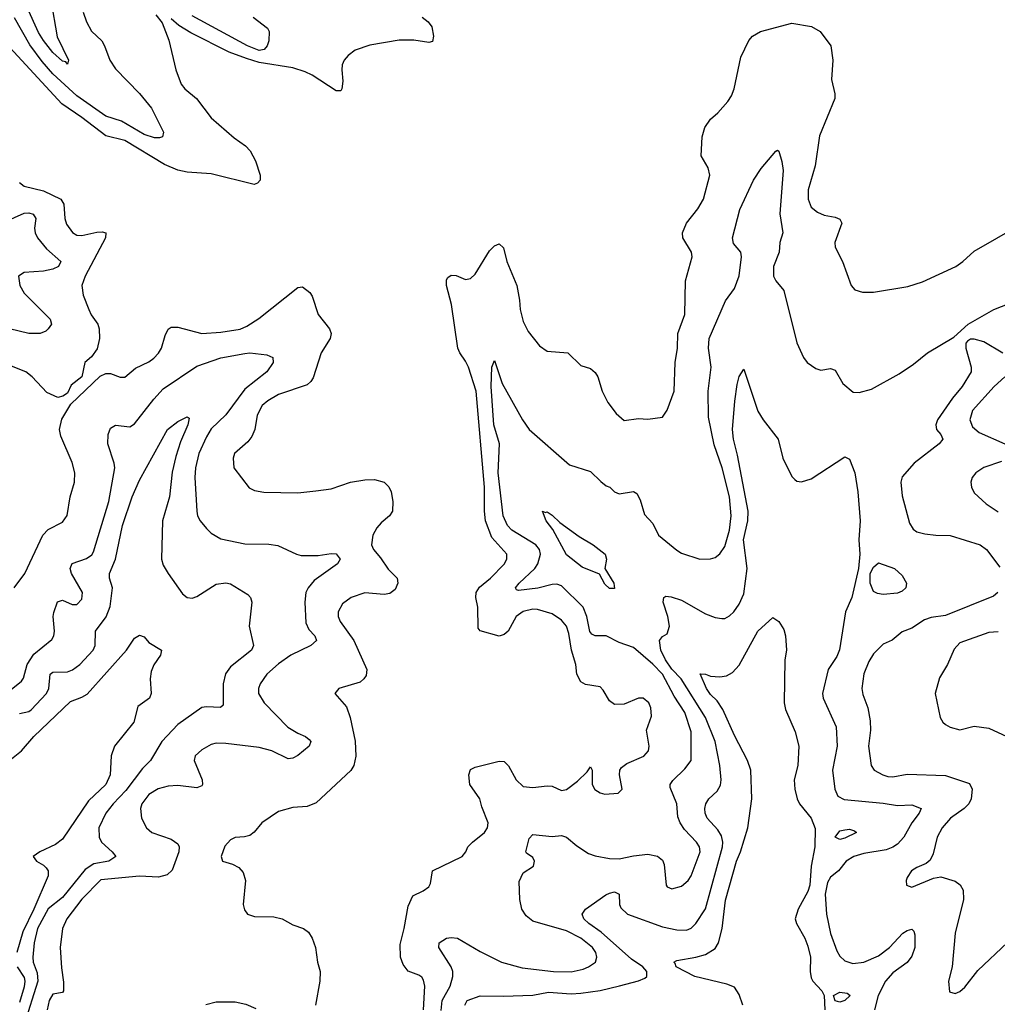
# Model space of a CAD drawing. Header units: inches. Extents: x 1552611 to 1694776, y 811966 to 917215.
# Tile 321 of 549: x 1614531 to 1618606, y 904214 to 908319. Entities that reach past the tile are written whole.
import ezdxf

# ---------------------------------------------------------------- set-up
doc = ezdxf.new("R2010")
doc.units = ezdxf.units.IN
doc.header["$MEASUREMENT"] = 0
doc.layers.add('B6910', color=7, linetype='Continuous')

msp = doc.modelspace()

# ---------------------------------------------------------------- linework, layer by layer
at = {"layer": 'B6910', "color": 5}
for points, elevation in [([(1614661.3, 908401.3), (1614687.3, 908247.3), (1614735.2, 908150), (1614730, 908132.7), (1614723.1, 908143.1), (1614710, 908145.2), (1614670, 908181.7), (1614630, 908232.2), (1614610, 908265.2), (1614563, 908370)], 940), ([(1615099.3, 908339.3), (1615125.5, 908305.5), (1615153.4, 908233.4), (1615182.7, 908110), (1615204.6, 908050), (1615220.3, 908030), (1615268.9, 907990), (1615329.1, 907910), (1615425.8, 907825.8), (1615473.1, 907793.1), (1615492.2, 907772.2), (1615513.7, 907730), (1615533.8, 907670), (1615533.4, 907650), (1615522.9, 907637.1), (1615508.6, 907631.4), (1615330, 907675.6), (1615230, 907682.9), (1615190, 907691.6), (1615135.4, 907715.4), (1614970, 907815.1), (1614890, 907834.2), (1614790, 907911.5), (1614707.5, 907967.5), (1614490, 908203.2)], 980), ([(1614795.4, 908350), (1614809.5, 908309.5), (1614830.8, 908270.8), (1614873.4, 908230), (1614885.2, 908210), (1614907.3, 908150), (1614930, 908114.6), (1615030.9, 908010.9), (1615080.9, 907950), (1615130.4, 907850), (1615126.8, 907830), (1615114.4, 907825.6), (1615093.4, 907826.6), (1615050, 907839.6), (1614955.2, 907895.2), (1614890, 907916.7), (1614770, 908001.9), (1614670, 908093.6), (1614624.6, 908144.6), (1614573.9, 908213.9), (1614510, 908326.4)], 960), ([(1616208.9, 908330), (1616234.3, 908310), (1616248.5, 908288.5), (1616256.5, 908250), (1616251.6, 908228.4), (1616236.9, 908223.1), (1616173.9, 908233.9), (1616112.9, 908232.9), (1615990, 908212.9), (1615930, 908191.6), (1615901, 908170), (1615883.4, 908150), (1615875, 908130), (1615873.3, 908110), (1615878.1, 908061.9), (1615874.3, 908030), (1615870, 908022.7), (1615850, 908021.9), (1615750, 908087.5), (1615721.5, 908101.5), (1615670, 908117.4), (1615530, 908140.1), (1615477.2, 908157.2), (1615404.1, 908184.1), (1615244.3, 908264.3), (1615194.3, 908294.3), (1615162.7, 908322.7)], 980), ([(1615504.1, 908330), (1615563.6, 908283.6), (1615570.7, 908270), (1615569.7, 908230), (1615563.4, 908210), (1615550, 908194.3), (1615530, 908191), (1615480.2, 908210), (1615250, 908334.6)], 960), ([(1616214.8, 904190), (1616219.4, 904290), (1616214.7, 904314.7), (1616207.2, 904327.2), (1616195.1, 904335.1), (1616150, 904351.5), (1616130, 904379.7), (1616118.8, 904410), (1616116.5, 904463.5), (1616133.6, 904530), (1616150, 904622.8), (1616170, 904665.5), (1616213.4, 904686.6), (1616236.3, 904703.7), (1616242.9, 904717.1), (1616251.8, 904770), (1616375.6, 904830), (1616391.2, 904850), (1616399.7, 904870), (1616418, 904890), (1616468.4, 904930), (1616480.4, 904950), (1616484.4, 904970), (1616456.8, 905036.8), (1616448.6, 905070), (1616407.5, 905130), (1616403.5, 905170), (1616410, 905192.7), (1616430, 905202.6), (1616530, 905227.8), (1616550, 905225.7), (1616568.4, 905208.4), (1616600.6, 905150), (1616630, 905122.2), (1616670, 905118), (1616730, 905125.2), (1616750, 905122.6), (1616790, 905105.2), (1616810, 905109.3), (1616856.4, 905143.6), (1616896.4, 905183.6), (1616910, 905204), (1616917, 905190), (1616916.8, 905130), (1616928.7, 905108.7), (1616950, 905095.2), (1616970, 905090.2), (1617026.2, 905093.8), (1617042, 905110), (1617030.8, 905170), (1617032.3, 905190), (1617039.1, 905200.9), (1617062.4, 905217.6), (1617132.4, 905247.6), (1617152, 905270), (1617154.8, 905290), (1617143.6, 905356.4), (1617164.5, 905415.5), (1617162.4, 905450), (1617154, 905470), (1617130, 905489.6), (1617110, 905489.6), (1617050, 905464.5), (1617010, 905463.7), (1616990, 905479.3), (1616963.6, 905523.6), (1616950, 905537.7), (1616890, 905546.9), (1616870, 905558.6), (1616853.6, 905590), (1616848.9, 905630), (1616831.1, 905690), (1616820, 905760), (1616810, 905789.7), (1616790, 905815.5), (1616750, 905841.6), (1616690, 905859.8), (1616670, 905860.6), (1616630, 905851.8), (1616600.2, 905830), (1616567.3, 905770), (1616550, 905755.4), (1616530, 905748.5), (1616451.1, 905771.1), (1616442.3, 905782.3), (1616440.1, 905870), (1616431.8, 905910), (1616433.5, 905930), (1616447.6, 905952.4), (1616493.6, 905990), (1616550, 906048.3), (1616561.7, 906070), (1616561, 906090), (1616499.7, 906159.7), (1616473.3, 906230), (1616468.7, 906270), (1616468.4, 906370), (1616433.5, 906770), (1616401.9, 906870), (1616390, 906895.5), (1616365.3, 906930), (1616357.7, 906950), (1616331.7, 907131.7), (1616309.8, 907210), (1616310, 907234.8), (1616315.6, 907244.4), (1616330, 907253.1), (1616350, 907252.8), (1616390, 907236.2), (1616410, 907239.2), (1616430, 907258), (1616490, 907355.3), (1616510, 907376.5), (1616530, 907383.7), (1616547.8, 907367.8), (1616561.4, 907310), (1616603.5, 907210), (1616614.7, 907150), (1616616.9, 907110), (1616630, 907061), (1616650, 907018.8), (1616698.4, 906958.4), (1616730, 906937.4), (1616816.3, 906930), (1616870, 906877), (1616910, 906864.4), (1616930, 906848.4), (1616941.5, 906830), (1616958.8, 906770), (1616982.8, 906722.8), (1617016.7, 906676.7), (1617050, 906647.7), (1617110, 906656.3), (1617150, 906653), (1617210, 906662), (1617230, 906690.7), (1617259.4, 906770), (1617263.2, 906890), (1617273.2, 906950), (1617274.7, 907010), (1617303.4, 907090), (1617306.8, 907230), (1617333.7, 907330), (1617331.1, 907350), (1617294.5, 907410), (1617293.6, 907430), (1617310.7, 907470), (1617357.8, 907530), (1617381.2, 907570), (1617408.1, 907670), (1617401.2, 907701.2), (1617371.7, 907751.7), (1617376.2, 907830), (1617386.6, 907870), (1617410, 907903.6), (1617441.6, 907930), (1617482.7, 907977.3), (1617498, 908002), (1617508.6, 908030), (1617536.8, 908163.2), (1617570, 908232.7), (1617585.6, 908250), (1617619.3, 908270), (1617750, 908304.9), (1617831.3, 908290), (1617867.3, 908270), (1617912.2, 908210), (1617920.4, 908150), (1617914.6, 908070), (1617928.8, 908010), (1617928.9, 907990), (1617865, 907835), (1617846.8, 907710), (1617818, 907610), (1617818, 907570), (1617830, 907537.1), (1617855.8, 907515.8), (1617883.9, 907503.9), (1617930, 907496.1), (1617950, 907487.7), (1617957.7, 907470), (1617928.9, 907390), (1617930.3, 907370), (1617961.1, 907310), (1617997, 907210), (1618012.4, 907192.4), (1618043.4, 907183.4), (1618090, 907182.7), (1618233.4, 907206.6), (1618294.1, 907225.9), (1618432.8, 907290), (1618462, 907310), (1618510, 907354), (1618698.3, 907461.7)], 980), ([(1616287.8, 904187.8), (1616291.5, 904230), (1616325, 904290), (1616336.7, 904330), (1616336.7, 904350), (1616329.9, 904370), (1616277.9, 904450), (1616279.3, 904470), (1616310, 904489.3), (1616330, 904492.7), (1616356.3, 904490), (1616450, 904434.3), (1616539.5, 904390), (1616626.2, 904366.2), (1616756, 904350), (1616830.3, 904349.7), (1616879.5, 904360.5), (1616902, 904370), (1616930.7, 904390), (1616937.3, 904410), (1616932.1, 904430), (1616918.4, 904450), (1616870.5, 904490), (1616810, 904519.5), (1616670, 904560.2), (1616642.1, 904582.1), (1616624.5, 904610), (1616616.1, 904650), (1616613.6, 904726.4), (1616630, 904761.6), (1616672.4, 904790), (1616676.9, 904810), (1616670, 904826), (1616643.6, 904843.6), (1616640.9, 904850), (1616655.3, 904904.7), (1616670, 904922), (1616750, 904912.7), (1616790, 904916.9), (1616810, 904910.2), (1616854.1, 904874.1), (1616902.7, 904842.7), (1616930, 904832.5), (1616990, 904821.1), (1617030, 904819.8), (1617090, 904833.4), (1617150, 904839.2), (1617190, 904831.5), (1617210, 904814.4), (1617217, 904797), (1617226, 904710), (1617230, 904703.8), (1617250, 904694.6), (1617290, 904706), (1617318, 904730), (1617330.4, 904749.6), (1617368, 904850), (1617364.7, 904870), (1617351.9, 904890), (1617302.8, 904942.8), (1617283.7, 904970), (1617274.7, 904994.7), (1617270.4, 905050), (1617242.9, 905117.1), (1617242, 905130), (1617253.5, 905146.5), (1617303.9, 905196.1), (1617330.6, 905230), (1617330.4, 905350), (1617304.1, 905430), (1617258.7, 905498.7), (1617210, 905589.9), (1617170, 905632.5), (1617090, 905701.6), (1617030, 905722.7), (1616975.1, 905750), (1616930, 905749.8), (1616916.6, 905756.6), (1616908.2, 905768.2), (1616895.4, 905830), (1616879.2, 905870), (1616790, 905958.7), (1616770, 905965.5), (1616750, 905963.6), (1616690.9, 905949.1), (1616610, 905939.3), (1616602, 905942), (1616597.3, 905950), (1616612.7, 905970), (1616678.1, 906030), (1616690.4, 906050), (1616701.5, 906090), (1616697.9, 906110), (1616683.2, 906130), (1616582.8, 906190), (1616564.3, 906210), (1616546.5, 906250), (1616526.2, 906430), (1616531.5, 906550), (1616507.4, 906630), (1616496.9, 906790), (1616498.9, 906870), (1616510, 906897.3), (1616542, 906802), (1616626.7, 906650), (1616654.7, 906610), (1616823.1, 906463.1), (1616910, 906435.5), (1616953, 906393), (1616975.6, 906375.6), (1616990.5, 906370), (1617010.3, 906350.3), (1617030, 906342.4), (1617090, 906351.6), (1617102.8, 906342.8), (1617117.6, 906317.6), (1617135.9, 906255.9), (1617170, 906218.8), (1617194.4, 906170), (1617270, 906107.4), (1617290, 906094.6), (1617366, 906070), (1617410, 906070.3), (1617430, 906076.5), (1617450, 906091.8), (1617470, 906122.4), (1617490, 906190.5), (1617496.2, 906250), (1617489.5, 906330), (1617458.5, 906450), (1617426, 906546), (1617402.3, 906662.3), (1617401, 906770), (1617413.9, 906870), (1617402.6, 906950), (1617405, 906990), (1617473.6, 907146.4), (1617510, 907198.5), (1617530, 907250.4), (1617539.2, 907330), (1617537.5, 907350), (1617506.3, 907386.3), (1617502.5, 907410), (1617532.9, 907527.1), (1617590, 907650.4), (1617622, 907698), (1617682.7, 907770), (1617690, 907774.9), (1617695.5, 907770), (1617707.9, 907727.9), (1617712.8, 907690), (1617699.6, 907510), (1617711.4, 907430), (1617699.8, 907390), (1617697.2, 907350), (1617672.5, 907290), (1617673.4, 907250), (1617682.7, 907230), (1617715.6, 907190), (1617770, 906971), (1617798, 906910), (1617814, 906890), (1617850, 906864.9), (1617870, 906857.3), (1617910, 906864), (1617930, 906857.3), (1617961.5, 906801.5), (1618005.4, 906765.4), (1618030, 906764.4), (1618081.4, 906778.6), (1618197.3, 906842.7), (1618257, 906883), (1618315.1, 906930), (1618425.1, 906994.9), (1618484.2, 907050), (1618591.5, 907110), (1618719.2, 907160.8)], 960), ([(1614530, 907639.5), (1614550, 907624.1), (1614630, 907604.7), (1614702.3, 907570), (1614715.1, 907550), (1614720.1, 907490), (1614726.4, 907466.4), (1614751.8, 907431.8), (1614770, 907419.8), (1614790, 907418.8), (1614853.3, 907433.3), (1614875, 907435), (1614890.8, 907430.8), (1614889.3, 907410), (1614804.2, 907250), (1614790.2, 907210), (1614796.5, 907170), (1614819.4, 907110), (1614828.8, 907088.8), (1614856.6, 907050), (1614863.2, 907030), (1614864, 906990), (1614854, 906946), (1614830, 906913.2), (1614802.8, 906890), (1614790.5, 906829.5), (1614745.2, 906794.8), (1614730, 906762), (1614710.7, 906749.3), (1614690, 906744), (1614644.8, 906764.8), (1614582.7, 906830), (1614557.2, 906850), (1614490, 906877.4)], 980), ([(1614470, 907476.6), (1614550, 907511.6), (1614570, 907513.3), (1614588, 907508), (1614598.6, 907490), (1614593.4, 907450), (1614596.1, 907430), (1614605.5, 907410), (1614643.2, 907363.2), (1614702.2, 907310), (1614693, 907290), (1614670, 907278.4), (1614629.9, 907269.9), (1614550, 907265.3), (1614526.9, 907250), (1614532.2, 907210), (1614550, 907179), (1614658.7, 907070), (1614663.8, 907050), (1614650.6, 907030), (1614640, 907020), (1614616, 907010), (1614570, 907010.5), (1614489.5, 907029.5)], 960), ([(1614508, 905950), (1614552.8, 906010), (1614628.4, 906170), (1614650, 906192.8), (1614710, 906224.2), (1614728.8, 906251.2), (1614742, 906330), (1614759.7, 906390), (1614761.1, 906430), (1614750, 906473.2), (1614702.9, 906582.9), (1614696.9, 906610), (1614706.6, 906653.4), (1614744.4, 906715.6), (1614867, 906833), (1614890, 906843.7), (1614910, 906843.7), (1614950, 906827.9), (1614970, 906828), (1615014.6, 906865.4), (1615070, 906892.3), (1615090, 906907.1), (1615110, 906927.9), (1615122.6, 906950), (1615137.5, 907002.5), (1615150, 907028.8), (1615163.3, 907036.7), (1615190, 907036.6), (1615290, 907010.1), (1615370, 907015.7), (1615450, 907029), (1615478.6, 907041.4), (1615527.6, 907072.4), (1615690, 907202.6), (1615710, 907205.7), (1615740.9, 907180.9), (1615750, 907165.5), (1615775, 907090), (1615823.2, 907030), (1615829.2, 907010), (1615824.9, 906990), (1615788.2, 906930), (1615754.1, 906825.9), (1615745.2, 906810), (1615730, 906796.4), (1615610, 906755.8), (1615565.5, 906730), (1615542.2, 906710), (1615521, 906670), (1615511.8, 906610), (1615499.5, 906580.5), (1615481.9, 906558.1), (1615427.2, 906510), (1615421.7, 906490), (1615424.2, 906450), (1615487.1, 906367.1), (1615510, 906355.8), (1615548.9, 906348.9), (1615690, 906346.3), (1615766, 906354), (1615830, 906363), (1615910, 906390.4), (1615970, 906400.4), (1616010, 906401.3), (1616050, 906390.4), (1616070, 906370.5), (1616078.9, 906350), (1616086.5, 906310), (1616084.9, 906270), (1616072.9, 906250), (1616038.3, 906221.7), (1616020, 906200), (1616003.6, 906170), (1615998.2, 906130), (1616006.4, 906110), (1616035.7, 906075.7), (1616067.7, 906027.7), (1616104.5, 905990), (1616106.8, 905970), (1616096.4, 905943.6), (1616073.5, 905926.5), (1616050, 905922.7), (1615970, 905928.8), (1615913, 905910), (1615876.9, 905883.1), (1615858.8, 905850), (1615859.3, 905830), (1615867.7, 905810), (1615924.1, 905730), (1615977.7, 905610), (1615974.8, 905585.2), (1615965.5, 905570), (1615950, 905557.4), (1615862, 905530), (1615844.7, 905510), (1615894, 905454), (1615909.1, 905410), (1615930.2, 905310.2), (1615932.3, 905247.7), (1615924.1, 905210), (1615911.5, 905188.5), (1615766.6, 905053.4), (1615730, 905038.7), (1615670, 905033.6), (1615610, 905017.6), (1615540.7, 904970), (1615508.5, 904931.5), (1615490, 904918), (1615468.5, 904911.5), (1615430, 904909.6), (1615410, 904899.5), (1615386.6, 904873.4), (1615370.4, 904830), (1615377.3, 904810), (1615418.2, 904798.2), (1615444, 904784), (1615463.4, 904763.4), (1615472, 904730), (1615463.4, 904630), (1615467.7, 904607.7), (1615481.3, 904590), (1615510, 904579.2), (1615590, 904577.9), (1615625.3, 904570), (1615670, 904544.6), (1615714.9, 904530), (1615734.8, 904514.8), (1615750.2, 904490), (1615764.2, 904450), (1615772, 904390), (1615783.6, 904350), (1615782, 904310), (1615763.9, 904210)], 980), ([(1618629.1, 906929.1), (1618550, 906976.2), (1618510, 906987), (1618493.7, 906986.3), (1618481.1, 906978.9), (1618474.8, 906970), (1618474, 906950), (1618497.6, 906870), (1618497, 906850), (1618459.6, 906790), (1618418.8, 906741.2), (1618356.9, 906650), (1618350.2, 906630), (1618352.7, 906610), (1618370.2, 906590), (1618378.9, 906570), (1618363.1, 906550), (1618259.3, 906470), (1618210, 906412.9), (1618203.8, 906390), (1618210, 906333.4), (1618240.1, 906220.1), (1618254.6, 906194.6), (1618270, 906183.2), (1618304.2, 906175.8), (1618350, 906169.2), (1618410, 906168.4), (1618534, 906130), (1618561.3, 906110), (1618616.7, 906036.7)], 960), ([(1614461.4, 905498.6), (1614539.1, 905560.9), (1614546.8, 905573.2), (1614561.9, 905630), (1614590, 905673.7), (1614665.5, 905734.5), (1614674, 905750), (1614677, 905770), (1614670.9, 905830), (1614673.2, 905846.8), (1614688.9, 905891.1), (1614710, 905898.4), (1614750, 905880.7), (1614770, 905880.8), (1614790, 905903), (1614793.2, 905930), (1614747.5, 906010), (1614741.1, 906030), (1614750, 906052.2), (1614810, 906072.7), (1614831.8, 906088.2), (1614839.4, 906100.6), (1614902.7, 906310), (1614927.5, 906450), (1614925.3, 906470), (1614899.2, 906550), (1614900.2, 906590), (1614910, 906616), (1614930, 906627.9), (1614990, 906621.3), (1615010, 906633.6), (1615090, 906736.3), (1615130, 906779.3), (1615270, 906874.7), (1615370, 906909.5), (1615470, 906927.5), (1615490, 906929.4), (1615561.8, 906921.8), (1615586.4, 906910), (1615587.1, 906890), (1615562, 906850), (1615470, 906777.8), (1615390, 906671.4), (1615330, 906613.6), (1615310, 906579.3), (1615277.9, 906510), (1615264.2, 906450), (1615261.3, 906410), (1615270.2, 906270), (1615273.1, 906250), (1615283.1, 906230), (1615310, 906197), (1615330, 906178), (1615370, 906154.6), (1615470, 906134), (1615570, 906132.6), (1615607.1, 906127.1), (1615684.4, 906090), (1615705, 906085), (1615774.9, 906085.1), (1615830, 906093.8), (1615850, 906091.5), (1615867.2, 906070), (1615856.5, 906050), (1615759, 905981), (1615734.2, 905950), (1615724.3, 905930), (1615719.8, 905890), (1615724.3, 905804.3), (1615737, 905777), (1615761.8, 905750), (1615768.9, 905730), (1615744.6, 905710), (1615661.8, 905670), (1615610, 905632.6), (1615561.8, 905590), (1615533.2, 905550), (1615526.3, 905530), (1615527.1, 905510), (1615550.2, 905470), (1615649.2, 905369.2), (1615690, 905343.8), (1615723, 905330), (1615737.6, 905317.6), (1615744.4, 905310), (1615737.6, 905290), (1615690, 905250.8), (1615670, 905240.3), (1615650, 905237.8), (1615582.4, 905270), (1615530, 905284.1), (1615390, 905301.6), (1615350, 905302), (1615330, 905296.8), (1615290, 905275.1), (1615263.1, 905250), (1615259.1, 905230), (1615291.9, 905150), (1615293.8, 905130), (1615290, 905125.1), (1615270, 905116.8), (1615190, 905125.7), (1615150, 905123.4), (1615107.8, 905112.2), (1615070, 905087.8), (1615041, 905050), (1615035, 905030), (1615039.1, 904990), (1615060.2, 904950), (1615082, 904930), (1615162.6, 904902.6), (1615190, 904883.1), (1615196.3, 904870), (1615194, 904850), (1615166.7, 904773.3), (1615146.1, 904753.9), (1615110, 904743.8), (1615030, 904747.6), (1614870, 904733), (1614790, 904652.2), (1614728.1, 904570), (1614709.2, 904530), (1614700.5, 904450), (1614705.1, 904365.1), (1614714.4, 904305.6), (1614714, 904270), (1614710, 904262.9), (1614670, 904256.2), (1614653.7, 904230), (1614645.8, 904190)], 960), ([(1616386.3, 904210), (1616397, 904230), (1616450, 904249.3), (1616547, 904247), (1616670, 904252.1), (1616735.9, 904264.1), (1616830, 904258), (1616870, 904259.9), (1616950, 904271.9), (1617031, 904291), (1617110, 904310.9), (1617137, 904323), (1617144.5, 904330), (1617145, 904350), (1617128.4, 904370), (1617081.2, 904401.2), (1616955, 904515), (1616903.5, 904550), (1616882.3, 904570), (1616876.2, 904590), (1616890, 904610.7), (1616974, 904670), (1616990, 904676.4), (1617010, 904682), (1617030, 904673), (1617031.8, 904630), (1617036.5, 904616.5), (1617064.4, 904590), (1617210, 904536.6), (1617270, 904523.5), (1617310, 904523.2), (1617330, 904531.1), (1617350, 904550.2), (1617390, 904611.4), (1617460.8, 904870), (1617462.5, 904890), (1617456.3, 904916.3), (1617441.6, 904941.6), (1617397, 904990), (1617388.5, 905010), (1617387, 905030), (1617390.8, 905050), (1617403.1, 905070), (1617438.2, 905101.8), (1617452.8, 905127.2), (1617454.7, 905150), (1617448.8, 905210), (1617430.3, 905310), (1617389.9, 905410), (1617287.8, 905570), (1617250, 905611), (1617222.3, 905650), (1617203.5, 905690), (1617198.2, 905730), (1617210, 905746.7), (1617230, 905758), (1617239.1, 905790), (1617233.1, 905830), (1617213.3, 905890), (1617216, 905910), (1617224.8, 905915.3), (1617247, 905913), (1617290, 905898.8), (1617390, 905841.5), (1617430, 905826.2), (1617458, 905822), (1617470, 905822.4), (1617490, 905832.8), (1617507.3, 905850), (1617530, 905881.7), (1617550, 905924.4), (1617563.9, 906030), (1617548.2, 906150), (1617566.4, 906230), (1617567.2, 906270), (1617523.4, 906503.4), (1617506.2, 906570), (1617502.4, 906610), (1617511.5, 906728.5), (1617522.2, 906797.8), (1617530, 906831.3), (1617550, 906862), (1617607.3, 906687.3), (1617630, 906650.4), (1617692.4, 906570), (1617712, 906490), (1617750, 906414), (1617761.8, 906401.8), (1617770, 906394.9), (1617790, 906392.2), (1617830, 906404.9), (1617970, 906495.6), (1617990, 906486.3), (1618012.7, 906430), (1618025.1, 906350), (1618034.3, 906230), (1618028.7, 906150), (1618032.5, 906090), (1618027.2, 906030), (1617999, 905910), (1617973.4, 905850), (1617948.7, 905691.3), (1617936.8, 905663.2), (1617900.7, 905610), (1617877.6, 905510), (1617880.7, 905490), (1617934, 905370), (1617938.6, 905290), (1617918.5, 905190), (1617928.3, 905110), (1617941.3, 905081.3), (1617968.1, 905068.1), (1618130, 905052.9), (1618190, 905042.2), (1618250, 905045.3), (1618288.8, 905030), (1618280.7, 905010), (1618249.7, 904970.3), (1618216.8, 904910), (1618190, 904881.9), (1618170, 904868.3), (1618142.1, 904857.9), (1618050, 904842), (1618007.2, 904830), (1617976.5, 904810), (1617944, 904770), (1617910, 904743.1), (1617898.3, 904721.7), (1617887.8, 904672.2), (1617894.4, 904590), (1617910, 904508.8), (1617937.3, 904437.3), (1617950, 904414.9), (1617970, 904395.3), (1618003.4, 904383.4), (1618050, 904388.7), (1618110, 904416.3), (1618157.2, 904450), (1618212.3, 904510), (1618230, 904521.8), (1618250, 904527.4), (1618258.3, 904518.3), (1618262.8, 904502.8), (1618261.8, 904450), (1618250, 904414.6), (1618230, 904388.2), (1618170, 904344.6), (1618139.4, 904310), (1618109.6, 904250), (1618093.8, 904190)], 940), ([(1618636.8, 906830), (1618592.3, 906790), (1618502.5, 906690), (1618491, 906650), (1618502, 906622), (1618530, 906597.1), (1618637.1, 906550)], 980), ([(1614530, 905426.8), (1614570, 905435), (1614578.9, 905441.1), (1614643.6, 905510), (1614653.4, 905530), (1614657.8, 905590), (1614670, 905598.9), (1614730, 905600.1), (1614751.9, 905608.1), (1614782.3, 905630), (1614837, 905690), (1614846.6, 905710), (1614846.8, 905770), (1614891.3, 905828.7), (1614908.1, 905871.9), (1614918, 905950), (1614905.4, 905990), (1614905, 906010), (1614930.7, 906069.3), (1614960.4, 906210), (1615000.2, 906330), (1615030, 906398.7), (1615147, 906610), (1615190, 906643.2), (1615230, 906663), (1615237.7, 906657.7), (1615232.7, 906630), (1615201.6, 906558.4), (1615181.8, 906498.2), (1615167.2, 906432.8), (1615155.7, 906330), (1615126.5, 906230), (1615121.8, 906070), (1615130, 906044.9), (1615150, 906010.3), (1615210, 905925.3), (1615230, 905909.1), (1615250, 905907.3), (1615270, 905914.4), (1615350, 905965.8), (1615390, 905971.3), (1615410, 905967.2), (1615482, 905922), (1615493.1, 905910), (1615499, 905890), (1615487.2, 905790), (1615506, 905710), (1615497.4, 905690), (1615410, 905620.7), (1615388.5, 905591.5), (1615379.8, 905550), (1615379, 905461), (1615368.7, 905451.3), (1615310, 905454.6), (1615290, 905450.6), (1615190, 905379.9), (1615123.8, 905310), (1615076.5, 905230), (1615043.4, 905196.6), (1614974.3, 905105.7), (1614920.9, 905050), (1614890.1, 905010), (1614861.2, 904950), (1614862.3, 904910), (1614872.3, 904890), (1614916.5, 904850), (1614932, 904830), (1614903, 904810), (1614840.3, 904799.7), (1614804.7, 904775.3), (1614710, 904659.3), (1614650, 904611.5), (1614605.3, 904530), (1614591.1, 904470), (1614586.2, 904410), (1614588.2, 904390), (1614604.6, 904344.6), (1614606.9, 904310), (1614549.8, 904130)], 940), ([(1618623, 906477), (1618550, 906452.3), (1618517, 906430), (1618501.1, 906410), (1618494.9, 906390), (1618498, 906370), (1618510, 906346.4), (1618560, 906300), (1618610, 906266.7)], 980), ([(1618608.5, 905930), (1618590, 905915.7), (1618390, 905834.9), (1618330, 905825.9), (1618303, 905817), (1618250, 905781.4), (1618210, 905766.6), (1618167.8, 905732.2), (1618130, 905715.8), (1618090, 905674.7), (1618070, 905643.1), (1618050, 905591.2), (1618040.8, 905530), (1618045, 905505), (1618066.9, 905450), (1618075.8, 905395.8), (1618076.7, 905356.7), (1618068.4, 905290), (1618080.3, 905210), (1618092.4, 905190), (1618128.2, 905170), (1618150, 905163.5), (1618170, 905162.3), (1618230, 905173), (1618390, 905167.2), (1618490, 905134.2), (1618501.5, 905110), (1618497.5, 905070), (1618487.7, 905050), (1618467.3, 905030), (1618411, 904990), (1618376.2, 904950), (1618355, 904910), (1618338.6, 904841.4), (1618325.9, 904814.1), (1618310, 904800.5), (1618270, 904784.7), (1618248.4, 904770), (1618230, 904742), (1618226, 904730), (1618228, 904710), (1618250, 904701.6), (1618340.3, 904739.7), (1618370, 904744.9), (1618430, 904727.2), (1618451.2, 904711.2), (1618464.2, 904690), (1618464.9, 904650), (1618430.4, 904510.4), (1618417.3, 904370), (1618402.8, 904310), (1618406, 904266), (1618430, 904258.8), (1618450, 904267.7), (1618470, 904284.9), (1618525.1, 904354.9), (1618648.2, 904471.8)], 960), ([(1617545, 904210), (1617530, 904254.3), (1617510, 904284.6), (1617478, 904298), (1617345.3, 904330), (1617267.8, 904370), (1617263.9, 904383.9), (1617257, 904390), (1617270, 904396.9), (1617350, 904410.1), (1617390, 904421.4), (1617430, 904446), (1617444.2, 904470), (1617459.5, 904530), (1617472.6, 904647.4), (1617518.5, 904810), (1617535.3, 904850), (1617565.8, 904950), (1617582.5, 905070), (1617578.6, 905190), (1617564.3, 905230), (1617510, 905335.1), (1617462.6, 905442.6), (1617438.9, 905478.9), (1617410, 905506), (1617393.7, 905530), (1617367.9, 905592.1), (1617389.6, 905590.4), (1617410, 905582), (1617450, 905579.1), (1617476.5, 905583.5), (1617502.8, 905597.2), (1617530, 905627.7), (1617607.8, 905770), (1617670, 905826), (1617694.8, 905810), (1617715.8, 905775.8), (1617723, 905750), (1617727.7, 905690), (1617720.5, 905650), (1617717.7, 905470), (1617723.2, 905443.2), (1617763.9, 905350), (1617778, 905290), (1617774.2, 905210), (1617759.8, 905150), (1617762.1, 905110), (1617771.7, 905070), (1617781.3, 905050), (1617830.1, 904990.1), (1617847.2, 904947.2), (1617845, 904870), (1617830.1, 904790), (1617824.7, 904710), (1617816.3, 904683.7), (1617775.8, 904610), (1617762.8, 904570), (1617768.5, 904550), (1617804.2, 904490), (1617816.7, 904456.7), (1617826.7, 904410), (1617826, 904350), (1617830, 904324.4), (1617837.4, 904310), (1617874.2, 904270), (1617884.1, 904250), (1617887.2, 904190)], 920), ([(1614461.8, 905210), (1614539.5, 905270), (1614589.6, 905330.4), (1614743.8, 905476.2), (1614790, 905493.6), (1614812.7, 905507.3), (1614976.8, 905690), (1615010, 905740.4), (1615030, 905753.4), (1615050, 905746), (1615070, 905722.4), (1615122, 905690), (1615118.4, 905670), (1615091.1, 905628.9), (1615079.4, 905600.6), (1615075.6, 905570), (1615078.9, 905510), (1615072.2, 905490), (1615024.4, 905455.6), (1615007.6, 905390), (1614926.7, 905290), (1614913, 905250), (1614908.3, 905170), (1614890.2, 905130), (1614818.4, 905061.6), (1614710, 904902.7), (1614680.2, 904879.8), (1614615.8, 904850), (1614587, 904830), (1614601.3, 904810), (1614630, 904794.2), (1614642, 904782), (1614650.6, 904770), (1614649.5, 904750), (1614590, 904610.8), (1614543.8, 904516.2), (1614520.1, 904430)], 920), ([(1618610, 905767), (1618570, 905764.2), (1618450, 905720.4), (1618425.5, 905694.5), (1618398.5, 905630), (1618364.5, 905575.5), (1618346.2, 905510), (1618367.3, 905410), (1618378.5, 905390), (1618390, 905380.7), (1618410, 905369.4), (1618450, 905357.6), (1618510, 905372.8), (1618570, 905365.1), (1618645.2, 905330)], 980), ([(1614520.8, 904370), (1614550, 904324.9), (1614552.6, 904310), (1614550, 904286), (1614530, 904221.1)], 920), ([(1615307.3, 904212.7), (1615350, 904223.8), (1615430, 904224.1), (1615474.1, 904214.1), (1615515.7, 904195.7)], 960)]:
    msp.add_lwpolyline(points, dxfattribs=dict(at, elevation=elevation))
for points, elevation in [([(1616723.5, 906263.5), (1616730, 906266.4), (1616750, 906253), (1616783, 906223), (1616863.6, 906163.6), (1616920.8, 906130), (1616971.5, 906090), (1616976.5, 906070), (1616970.3, 906030), (1617007.3, 905970), (1617010, 905947.7), (1616990, 905947.4), (1616970, 905965.2), (1616947.3, 906007.3), (1616875.8, 906035.8), (1616810, 906087.2), (1616753.1, 906193.1), (1616725.5, 906230), (1616709.8, 906270.2)], 940), ([(1618130, 905921.9), (1618106.1, 905926.1), (1618090, 905934.7), (1618076.3, 905970), (1618076.5, 906010), (1618090, 906036.1), (1618110, 906054.9), (1618178, 906030), (1618210, 906002), (1618227.2, 905970), (1618224.2, 905950), (1618210, 905935.8), (1618190, 905927.3)], 940), ([(1617950, 904900.9), (1617929.9, 904910), (1617950, 904936.3), (1617970, 904941.3), (1617990, 904943.6), (1618010, 904937.6), (1618018.4, 904930), (1617970, 904906.1)], 920), ([(1617950, 904222.4), (1617930, 904227.6), (1617922.7, 904250), (1617950, 904265), (1617980.7, 904260.7), (1617992.3, 904250), (1617970, 904229.9)], 920)]:
    msp.add_lwpolyline(points, close=True, dxfattribs=dict(at, elevation=elevation))

doc.saveas('drawing.dxf')
